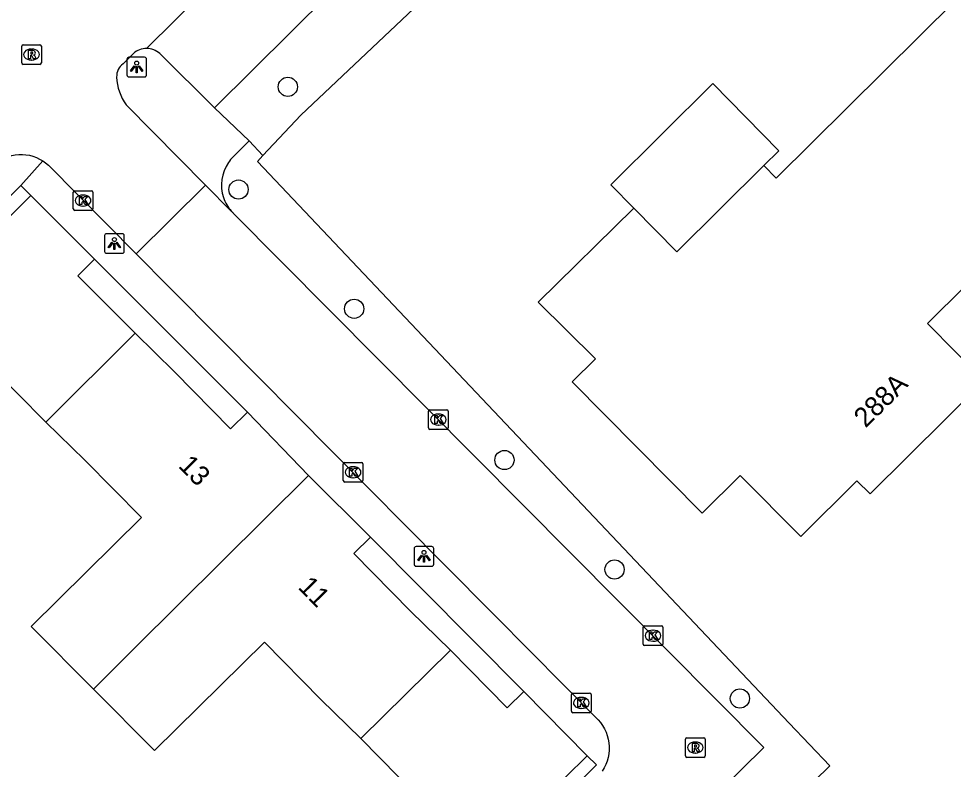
# Model space of a CAD drawing. Extents: x 159222 to 160346, y 381249 to 382166.
# Drawn here: x 160093.81 to 160141.36, y 381772.12 to 381810.32 of the extents above; entities that cross this region are included whole.
import ezdxf

# ---------------------------------------------------------------- set-up
doc = ezdxf.new("R2010")
doc.units = 0
for name, color, linetype in [('IMGEO_Boom', 7, 'Continuous'), ('IMGEO_Groenvoorziening', 7, 'Continuous'), ('IMGEO_Kolk', 7, 'Continuous'), ('IMGEO_Lichtpunt', 7, 'Continuous'), ('IMGEO_Pand', 7, 'Continuous'), ('IMGEO_Pand_nummerreeks', 7, 'Continuous'), ('IMGEO_Parkeervlak_open', 7, 'Continuous'), ('IMGEO_Rijbaan_lokaal_open', 7, 'Continuous'), ('IMGEO_Rioolput', 7, 'Continuous'), ('IMGEO_Voetpad_open', 7, 'Continuous')]:
    doc.layers.add(name, color=color, linetype=linetype)

msp = doc.modelspace()

# ---------------------------------------------------------------- linework, layer by layer
at = {"layer": 'IMGEO_Boom'}
for centre in [(160107.502, 381806.852), (160104.994, 381801.625), (160110.878, 381795.56), (160118.524, 381787.862), (160124.127, 381782.292), (160130.504, 381775.729)]:
    msp.add_circle(centre, 0.489, dxfattribs=at)
at = {"layer": 'IMGEO_Groenvoorziening'}
for points in [[(160106.239, 381803.351), (160108.166, 381805.405), (160119.351, 381815.997), (160127.968, 381824.573)], [(160103.78, 381805.79), (160105.53, 381804.098)]]:
    msp.add_lwpolyline(points, dxfattribs=at)
at = {"layer": 'IMGEO_Kolk'}
for p, q in [((160096.584, 381800.642), (160096.584, 381801.494)), ((160096.659, 381801.568), (160097.511, 381801.568)), ((160097.585, 381801.494), (160097.585, 381800.642)), ((160097.072, 381801.348), (160097.097, 381801.348)), ((160097.511, 381800.568), (160096.659, 381800.568)), ((160097.095, 381800.788), (160097.07, 381800.788)), ((160114.659, 381789.495), (160114.659, 381790.347)), ((160114.734, 381790.421), (160115.586, 381790.421)), ((160115.147, 381790.201), (160115.172, 381790.201)), ((160115.66, 381790.347), (160115.66, 381789.495)), ((160115.17, 381789.641), (160115.145, 381789.641)), ((160115.586, 381789.421), (160114.734, 381789.421)), ((160110.397, 381787.741), (160111.249, 381787.741)), ((160110.322, 381786.815), (160110.322, 381787.667)), ((160110.81, 381787.521), (160110.835, 381787.521)), ((160111.323, 381787.667), (160111.323, 381786.815)), ((160111.249, 381786.741), (160110.397, 381786.741)), ((160110.833, 381786.961), (160110.808, 381786.961)), ((160125.582, 381778.498), (160125.582, 381779.35)), ((160125.657, 381779.424), (160126.509, 381779.424)), ((160126.07, 381779.204), (160126.095, 381779.204)), ((160126.583, 381779.35), (160126.583, 381778.498)), ((160126.509, 381778.424), (160125.657, 381778.424)), ((160126.093, 381778.644), (160126.068, 381778.644)), ((160121.933, 381775.077), (160121.933, 381775.929)), ((160122.008, 381776.003), (160122.86, 381776.003)), ((160122.934, 381775.929), (160122.934, 381775.077)), ((160122.421, 381775.783), (160122.446, 381775.783)), ((160122.86, 381775.003), (160122.008, 381775.003)), ((160122.444, 381775.223), (160122.419, 381775.223))]:
    msp.add_line(p, q, dxfattribs=at)
for points in [[(160096.584, 381800.642), (160096.584, 381801.494)], [(160096.659, 381801.568), (160097.511, 381801.568)], [(160097.585, 381801.494), (160097.585, 381800.642)], [(160096.905, 381801.268), (160097.028, 381801.268), (160097.028, 381801.117), (160097.158, 381801.268), (160097.322, 381801.268), (160097.176, 381801.117), (160097.329, 381800.868), (160097.177, 381800.868), (160097.092, 381801.032), (160097.028, 381800.965), (160097.028, 381800.868), (160096.905, 381800.868), (160096.905, 381801.268)], [(160097.511, 381800.568), (160096.659, 381800.568)], [(160114.659, 381789.495), (160114.659, 381790.347)], [(160114.734, 381790.421), (160115.586, 381790.421)], [(160114.98, 381790.121), (160115.103, 381790.121), (160115.103, 381789.97), (160115.233, 381790.121), (160115.397, 381790.121), (160115.251, 381789.97), (160115.404, 381789.721), (160115.252, 381789.721), (160115.167, 381789.885), (160115.103, 381789.818), (160115.103, 381789.721), (160114.98, 381789.721), (160114.98, 381790.121)], [(160115.66, 381790.347), (160115.66, 381789.495)], [(160115.586, 381789.421), (160114.734, 381789.421)], [(160110.397, 381787.741), (160111.249, 381787.741)], [(160110.322, 381786.815), (160110.322, 381787.667)], [(160110.643, 381787.441), (160110.766, 381787.441), (160110.766, 381787.29), (160110.896, 381787.441), (160111.06, 381787.441), (160110.914, 381787.29), (160111.067, 381787.041), (160110.915, 381787.041), (160110.83, 381787.205), (160110.766, 381787.138), (160110.766, 381787.041), (160110.643, 381787.041), (160110.643, 381787.441)], [(160111.323, 381787.667), (160111.323, 381786.815)], [(160111.249, 381786.741), (160110.397, 381786.741)], [(160125.582, 381778.498), (160125.582, 381779.35)], [(160125.657, 381779.424), (160126.509, 381779.424)], [(160126.583, 381779.35), (160126.583, 381778.498)], [(160125.903, 381779.124), (160126.026, 381779.124), (160126.026, 381778.973), (160126.156, 381779.124), (160126.32, 381779.124), (160126.174, 381778.973), (160126.327, 381778.724), (160126.175, 381778.724), (160126.09, 381778.888), (160126.026, 381778.821), (160126.026, 381778.724), (160125.903, 381778.724), (160125.903, 381779.124)], [(160126.509, 381778.424), (160125.657, 381778.424)], [(160121.933, 381775.077), (160121.933, 381775.929)], [(160122.008, 381776.003), (160122.86, 381776.003)], [(160122.934, 381775.929), (160122.934, 381775.077)], [(160122.254, 381775.703), (160122.377, 381775.703), (160122.377, 381775.552), (160122.507, 381775.703), (160122.671, 381775.703), (160122.525, 381775.552), (160122.678, 381775.303), (160122.526, 381775.303), (160122.441, 381775.467), (160122.377, 381775.4), (160122.377, 381775.303), (160122.254, 381775.303), (160122.254, 381775.703)], [(160122.86, 381775.003), (160122.008, 381775.003)]]:
    msp.add_lwpolyline(points, dxfattribs=at)
for centre, start, end in [((160096.661, 381801.492), 91.552, 178.448), ((160096.661, 381801.492), 91.552, 178.448), ((160097.509, 381801.492), 1.552, 88.448), ((160097.509, 381801.492), 1.552, 88.448), ((160096.661, 381800.644), 181.552, 268.448), ((160096.661, 381800.644), 181.552, 268.448), ((160097.509, 381800.644), 271.552, 358.448), ((160097.509, 381800.644), 271.552, 358.448), ((160114.736, 381790.345), 91.552, 178.448), ((160114.736, 381790.345), 91.552, 178.448), ((160115.584, 381790.345), 1.552, 88.448), ((160115.584, 381790.345), 1.552, 88.448), ((160114.736, 381789.497), 181.552, 268.448), ((160114.736, 381789.497), 181.552, 268.448), ((160115.584, 381789.497), 271.552, 358.448), ((160115.584, 381789.497), 271.552, 358.448), ((160110.399, 381787.665), 91.552, 178.448), ((160110.399, 381787.665), 91.552, 178.448), ((160111.247, 381787.665), 1.552, 88.448), ((160111.247, 381787.665), 1.552, 88.448), ((160110.399, 381786.817), 181.552, 268.448), ((160110.399, 381786.817), 181.552, 268.448), ((160111.247, 381786.817), 271.552, 358.448), ((160111.247, 381786.817), 271.552, 358.448), ((160125.659, 381779.348), 91.552, 178.448), ((160125.659, 381779.348), 91.552, 178.448), ((160126.507, 381779.348), 1.552, 88.448), ((160126.507, 381779.348), 1.552, 88.448), ((160125.659, 381778.5), 181.552, 268.448), ((160125.659, 381778.5), 181.552, 268.448), ((160126.507, 381778.5), 271.552, 358.448), ((160126.507, 381778.5), 271.552, 358.448), ((160122.01, 381775.927), 91.552, 178.448), ((160122.01, 381775.927), 91.552, 178.448), ((160122.858, 381775.927), 1.552, 88.448), ((160122.858, 381775.927), 1.552, 88.448), ((160122.01, 381775.079), 181.552, 268.448), ((160122.01, 381775.079), 181.552, 268.448), ((160122.858, 381775.079), 271.552, 358.448), ((160122.858, 381775.079), 271.552, 358.448)]:
    msp.add_arc(centre, 0.0765, start, end, dxfattribs=at)
for centre, major_axis, ratio, start_param, end_param in [((160097.071, 381801.068), (-0.387, 0.002), 0.722429, 4.712389, 7.853982), ((160097.096, 381801.068), (-0.39, 0.002), 0.717154, 1.570796, 4.712389), ((160115.146, 381789.921), (-0.387, 0.002), 0.722429, 4.712389, 7.853982), ((160115.171, 381789.921), (-0.39, 0.002), 0.717154, 1.570796, 4.712389), ((160110.809, 381787.241), (-0.387, 0.002), 0.722429, 4.712389, 7.853982), ((160110.834, 381787.241), (-0.39, 0.002), 0.717154, 1.570796, 4.712389), ((160126.069, 381778.924), (-0.387, 0.002), 0.722429, 4.712389, 7.853982), ((160126.094, 381778.924), (-0.39, 0.002), 0.717154, 1.570796, 4.712389), ((160122.42, 381775.503), (-0.387, 0.002), 0.722429, 4.712389, 7.853982), ((160122.445, 381775.503), (-0.39, 0.002), 0.717154, 1.570796, 4.712389)]:
    msp.add_ellipse(centre, major_axis=major_axis, ratio=ratio, start_param=start_param, end_param=end_param, dxfattribs=at)
at = {"layer": 'IMGEO_Lichtpunt'}
for p, q in [((160099.315, 381808.263), (160099.315, 381807.456)), ((160099.315, 381808.263), (160099.315, 381807.456)), ((160100.217, 381808.358), (160099.409, 381808.358)), ((160100.217, 381808.358), (160099.409, 381808.358)), ((160100.311, 381807.456), (160100.311, 381808.263)), ((160100.311, 381807.456), (160100.311, 381808.263)), ((160099.409, 381807.362), (160100.217, 381807.362)), ((160099.409, 381807.362), (160100.217, 381807.362)), ((160098.179, 381799.283), (160098.179, 381798.476)), ((160098.179, 381799.283), (160098.179, 381798.476)), ((160099.081, 381799.378), (160098.273, 381799.378)), ((160099.081, 381799.378), (160098.273, 381799.378)), ((160099.175, 381798.476), (160099.175, 381799.283)), ((160099.175, 381798.476), (160099.175, 381799.283)), ((160098.273, 381798.382), (160099.081, 381798.382)), ((160098.273, 381798.382), (160099.081, 381798.382)), ((160114.834, 381783.459), (160114.026, 381783.459)), ((160114.834, 381783.459), (160114.026, 381783.459)), ((160113.932, 381783.364), (160113.932, 381782.557)), ((160113.932, 381783.364), (160113.932, 381782.557)), ((160114.928, 381782.557), (160114.928, 381783.364)), ((160114.928, 381782.557), (160114.928, 381783.364)), ((160114.026, 381782.463), (160114.834, 381782.463)), ((160114.026, 381782.463), (160114.834, 381782.463))]:
    msp.add_line(p, q, dxfattribs=at)
for points in [[(160099.689, 381807.927), (160099.728, 381807.899), (160099.54, 381807.637), (160099.502, 381807.664), (160099.689, 381807.927)], [(160099.791, 381807.879), (160099.838, 381807.879), (160099.838, 381807.557), (160099.791, 381807.557), (160099.791, 381807.879)], [(160099.901, 381807.899), (160099.939, 381807.926), (160100.126, 381807.664), (160100.087, 381807.636), (160099.901, 381807.899)], [(160098.553, 381798.947), (160098.592, 381798.919), (160098.404, 381798.657), (160098.366, 381798.684), (160098.553, 381798.947)], [(160098.655, 381798.899), (160098.702, 381798.899), (160098.702, 381798.577), (160098.655, 381798.577), (160098.655, 381798.899)], [(160098.765, 381798.919), (160098.803, 381798.946), (160098.99, 381798.684), (160098.951, 381798.656), (160098.765, 381798.919)], [(160114.306, 381783.028), (160114.345, 381783), (160114.157, 381782.738), (160114.119, 381782.765), (160114.306, 381783.028)], [(160114.408, 381782.98), (160114.455, 381782.98), (160114.455, 381782.658), (160114.408, 381782.658), (160114.408, 381782.98)], [(160114.518, 381783), (160114.556, 381783.027), (160114.743, 381782.765), (160114.704, 381782.737), (160114.518, 381783)]]:
    msp.add_lwpolyline(points, dxfattribs=at)
for centre in [(160099.814, 381808.061), (160098.678, 381799.081), (160114.431, 381783.162)]:
    msp.add_circle(centre, 0.0994, dxfattribs=at)
for centre, start, end in [((160099.409, 381808.263), 90, 180), ((160099.409, 381808.263), 90, 180), ((160100.217, 381808.263), 0, 90), ((160100.217, 381808.263), 0, 90), ((160099.409, 381807.456), 180, 270), ((160099.409, 381807.456), 180, 270), ((160100.217, 381807.456), 270, 0), ((160100.217, 381807.456), 270, 360), ((160098.273, 381799.283), 90, 180), ((160098.273, 381799.283), 90, 180), ((160099.081, 381799.283), 0, 90), ((160099.081, 381799.283), 0, 90), ((160098.273, 381798.476), 180, 270), ((160098.273, 381798.476), 180, 270), ((160099.081, 381798.476), 270, 0), ((160099.081, 381798.476), 270, 360), ((160114.026, 381783.364), 90, 180), ((160114.026, 381783.364), 90, 180), ((160114.834, 381783.364), 0, 90), ((160114.834, 381783.364), 0, 90), ((160114.026, 381782.557), 180, 270), ((160114.026, 381782.557), 180, 270), ((160114.834, 381782.557), 270, 0), ((160114.834, 381782.557), 270, 360)]:
    msp.add_arc(centre, 0.0946, start, end, dxfattribs=at)
at = {"layer": 'IMGEO_Pand'}
for points in [[(160131.724, 381802.845), (160132.354, 381802.21), (160150.581, 381820.291), (160146.369, 381824.537), (160144.966, 381823.146), (160143.105, 381825.021), (160144.532, 381826.436), (160140.234, 381830.77), (160143.784, 381834.292), (160150.198, 381840.654), (160151.235, 381839.608), (160163.467, 381851.742), (160162.511, 381852.705), (160166.847, 381857.005), (160170.276, 381853.549)], [(160171.111, 381852.706), (160168.443, 381850.059), (160172.909, 381845.556), (160157.539, 381830.31), (160157.119, 381830.734), (160153.152, 381826.799), (160155.124, 381824.811), (160157.648, 381827.314), (160161.653, 381823.277), (160165.174, 381819.727), (160140.052, 381794.807), (160142.937, 381791.899), (160137.125, 381786.134), (160136.458, 381786.806), (160133.599, 381783.971), (160130.52, 381787.075), (160128.587, 381785.157), (160121.962, 381791.835), (160123.15, 381793.014), (160120.24, 381795.9), (160125.114, 381800.678)], [(160125.114, 381800.678), (160123.943, 381801.873), (160129.135, 381807.025), (160132.488, 381803.603), (160131.724, 381802.845)], [(160125.114, 381800.678), (160127.296, 381798.452), (160131.724, 381802.845)], [(160094.422, 381801.329), (160085.65, 381792.571), (160085.961, 381792.26), (160083.794, 381790.1)], [(160097.661, 381798.081), (160094.422, 381801.329)], [(160099.729, 381794.31), (160096.812, 381797.234), (160097.661, 381798.081)], [(160095.198, 381789.791), (160099.729, 381794.31)], [(160105.448, 381790.29), (160104.594, 381789.448), (160101.737, 381792.347), (160099.729, 381794.31)], [(160095.198, 381789.791), (160092.296, 381792.702), (160086.721, 381787.142)], [(160108.55, 381787.08), (160105.448, 381790.29)], [(160097.611, 381776.211), (160094.439, 381779.395), (160100.059, 381784.935), (160097.18, 381787.854), (160095.198, 381789.791)], [(160108.55, 381787.08), (160099.74, 381778.33), (160097.611, 381776.211)], [(160111.71, 381783.937), (160108.55, 381787.08)], [(160115.782, 381778.183), (160113.746, 381780.173), (160110.861, 381783.1), (160111.71, 381783.937)], [(160097.611, 381776.211), (160100.721, 381773.09), (160106.309, 381778.598), (160109.188, 381775.679), (160111.22, 381773.694)], [(160111.22, 381773.694), (160115.782, 381778.183)], [(160119.511, 381776.086), (160118.665, 381775.254), (160115.782, 381778.183)], [(160122.737, 381772.808), (160119.511, 381776.086)], [(160111.22, 381773.694), (160114.102, 381770.764), (160110.68, 381767.397), (160113.906, 381764.118), (160122.737, 381772.808)]]:
    msp.add_lwpolyline(points, dxfattribs=at)
at = {"layer": 'IMGEO_Parkeervlak_open'}
for points in [[(160103.78, 381805.79), (160123.257, 381825.12), (160122.381, 381825.987)], [(160100.99, 381808.547), (160103.78, 381805.79)]]:
    msp.add_lwpolyline(points, dxfattribs=at)
msp.add_arc((160100.315, 381807.772), 1.028, 48.9304, 89.808, dxfattribs=at)
at = {"layer": 'IMGEO_Rijbaan_lokaal_open'}
for points in [[(160122.381, 381825.987), (160119.984, 381828.337), (160104.691, 381813.145), (160100.318, 381808.8)], [(160099.119, 381808.027), (160099.646, 381808.554)], [(160103.316, 381801.852), (160099.282, 381805.93)], [(160079.271, 381789.743), (160084.113, 381794.54), (160092.459, 381802.811), (160092.497, 381802.848), (160092.634, 381802.969), (160092.782, 381803.077), (160092.939, 381803.171), (160093.104, 381803.251), (160093.275, 381803.315), (160093.452, 381803.365), (160093.631, 381803.398), (160093.814, 381803.415), (160093.997, 381803.416), (160094.179, 381803.4), (160094.359, 381803.368), (160094.536, 381803.32), (160094.708, 381803.257), (160094.873, 381803.178), (160095.031, 381803.085)], [(160095.031, 381803.085), (160095.179, 381802.979), (160095.318, 381802.859), (160099.779, 381798.359)], [(160099.779, 381798.359), (160103.316, 381801.852)], [(160104.627, 381800.527), (160103.316, 381801.852)], [(160094.439, 381736.281), (160094.519, 381736.375), (160094.605, 381736.463), (160096.67, 381738.491), (160105.75, 381747.487), (160108.285, 381750), (160109.2, 381750.907), (160112.218, 381753.899), (160112.744, 381754.421), (160115.459, 381757.113), (160124.093, 381765.676), (160129.502, 381771.04), (160131.72, 381773.24), (160104.723, 381800.425)], [(160099.779, 381798.359), (160101.469, 381796.653), (160104.145, 381793.955), (160115.376, 381782.624), (160118.051, 381779.926), (160123.29, 381774.641), (160123.409, 381774.501), (160123.518, 381774.347), (160123.612, 381774.185), (160123.692, 381774.014), (160123.756, 381773.837), (160123.804, 381773.655), (160123.836, 381773.47), (160123.851, 381773.282), (160123.849, 381773.094), (160123.83, 381772.907), (160123.795, 381772.722), (160123.743, 381772.541), (160123.676, 381772.366), (160123.592, 381772.197), (160123.495, 381772.036)]]:
    msp.add_lwpolyline(points, dxfattribs=at)
for centre, radius, start, end in [((160100.315, 381807.766), 1.034, 89.8531, 130.3594), ((160099.602, 381807.375), 0.811, 126.5191, 182.0458), ((160101.36, 381807.444), 2.571, 182.177, 216.0711), ((160105.938, 381801.665), 1.736, 220.9518, 225.5768)]:
    msp.add_arc(centre, radius, start, end, dxfattribs=at)
at = {"layer": 'IMGEO_Rioolput'}
for p, q in [((160093.961, 381808.07), (160093.961, 381808.922)), ((160094.036, 381808.996), (160094.888, 381808.996)), ((160094.449, 381808.776), (160094.474, 381808.776)), ((160094.962, 381808.922), (160094.962, 381808.07)), ((160094.472, 381808.216), (160094.447, 381808.216)), ((160094.888, 381807.996), (160094.036, 381807.996)), ((160127.734, 381772.806), (160127.734, 381773.658)), ((160127.809, 381773.732), (160128.661, 381773.732)), ((160128.222, 381773.512), (160128.247, 381773.512)), ((160128.735, 381773.658), (160128.735, 381772.806)), ((160128.245, 381772.952), (160128.22, 381772.952)), ((160128.661, 381772.732), (160127.809, 381772.732))]:
    msp.add_line(p, q, dxfattribs=at)
for points in [[(160093.961, 381808.07), (160093.961, 381808.922)], [(160094.036, 381808.996), (160094.888, 381808.996)], [(160094.55, 381808.694), (160094.298, 381808.696), (160094.298, 381808.296)], [(160094.476, 381808.615), (160094.422, 381808.615), (160094.422, 381808.534)], [(160094.962, 381808.922), (160094.962, 381808.07)], [(160094.298, 381808.296), (160094.422, 381808.296), (160094.422, 381808.458), (160094.433, 381808.458)], [(160094.422, 381808.534), (160094.474, 381808.534)], [(160094.48, 381808.429), (160094.551, 381808.296), (160094.691, 381808.296), (160094.626, 381808.422)], [(160094.888, 381807.996), (160094.036, 381807.996)], [(160127.734, 381772.806), (160127.734, 381773.658)], [(160127.809, 381773.732), (160128.661, 381773.732)], [(160128.323, 381773.43), (160128.071, 381773.432), (160128.071, 381773.032)], [(160128.735, 381773.658), (160128.735, 381772.806)], [(160128.071, 381773.032), (160128.195, 381773.032), (160128.195, 381773.194), (160128.206, 381773.194)], [(160128.249, 381773.351), (160128.195, 381773.351), (160128.195, 381773.27)], [(160128.195, 381773.27), (160128.247, 381773.27)], [(160128.253, 381773.165), (160128.324, 381773.032), (160128.464, 381773.032), (160128.399, 381773.158)], [(160128.661, 381772.732), (160127.809, 381772.732)]]:
    msp.add_lwpolyline(points, dxfattribs=at)
for centre, radius, start, end in [((160094.038, 381808.92), 0.0765, 91.552, 178.448), ((160094.038, 381808.92), 0.0765, 91.552, 178.448), ((160094.482, 381808.519), 0.0964, 77.0061, 93.1865), ((160094.549, 381808.584), 0.109, 350.3612, 89.416), ((160094.886, 381808.92), 0.0765, 1.552, 88.448), ((160094.886, 381808.92), 0.0765, 1.552, 88.448), ((160094.432, 381808.405), 0.0533, 26.0293, 88.6989), ((160094.458, 381808.723), 0.19, 274.7715, 282.9687), ((160094.496, 381808.576), 0.0378, 276.6634, 79.6772), ((160094.547, 381808.584), 0.112, 277.5842, 350.9817), ((160094.531, 381808.369), 0.108, 29.5134, 73.7905), ((160094.038, 381808.072), 0.0765, 181.552, 268.448), ((160094.038, 381808.072), 0.0765, 181.552, 268.448), ((160094.886, 381808.072), 0.0765, 271.552, 358.448), ((160094.886, 381808.072), 0.0765, 271.552, 358.448), ((160127.811, 381773.656), 0.0765, 91.552, 178.448), ((160127.811, 381773.656), 0.0765, 91.552, 178.448), ((160128.322, 381773.32), 0.109, 350.3612, 89.416), ((160128.659, 381773.656), 0.0765, 1.552, 88.448), ((160128.659, 381773.656), 0.0765, 1.552, 88.448), ((160128.205, 381773.141), 0.0533, 26.0293, 88.6989), ((160128.231, 381773.459), 0.19, 274.7715, 282.9687), ((160128.255, 381773.255), 0.0964, 77.0061, 93.1865), ((160128.269, 381773.312), 0.0378, 276.6634, 79.6772), ((160128.32, 381773.32), 0.112, 277.5842, 350.9817), ((160128.304, 381773.105), 0.108, 29.5134, 73.7905), ((160127.811, 381772.808), 0.0765, 181.552, 268.448), ((160127.811, 381772.808), 0.0765, 181.552, 268.448), ((160128.659, 381772.808), 0.0765, 271.552, 358.448), ((160128.659, 381772.808), 0.0765, 271.552, 358.448)]:
    msp.add_arc(centre, radius, start, end, dxfattribs=at)
for centre, major_axis, ratio, start_param, end_param in [((160094.448, 381808.496), (-0.387, 0.002), 0.722429, 4.712389, 7.853982), ((160094.473, 381808.496), (-0.39, 0.002), 0.717154, 1.570796, 4.712389), ((160128.221, 381773.232), (-0.387, 0.002), 0.722429, 4.712389, 7.853982), ((160128.246, 381773.232), (-0.39, 0.002), 0.717154, 1.570796, 4.712389)]:
    msp.add_ellipse(centre, major_axis=major_axis, ratio=ratio, start_param=start_param, end_param=end_param, dxfattribs=at)
at = {"layer": 'IMGEO_Voetpad_open'}
for points in [[(160105.53, 381804.098), (160104.714, 381803.283)], [(160106.239, 381803.351), (160105.53, 381804.098)], [(160093.919, 381801.835), (160095.031, 381803.085)], [(160114.903, 381752.561), (160135.074, 381772.309), (160133.019, 381774.478), (160105.954, 381803.047), (160106.239, 381803.351)], [(160083.794, 381790.1), (160082.899, 381790.99), (160093.919, 381801.835)], [(160094.422, 381801.329), (160093.919, 381801.835)], [(160105.448, 381790.29), (160097.661, 381798.081)], [(160119.511, 381776.086), (160111.71, 381783.937)], [(160077.782, 381731.503), (160096.402, 381750), (160110.134, 381763.641), (160112.247, 381761.512), (160114.813, 381764.044), (160123.202, 381772.354), (160122.737, 381772.808)]]:
    msp.add_lwpolyline(points, dxfattribs=at)
for centre, radius, start, end in [((160106.143, 381801.859), 2.017, 145.4835, 198.6603), ((160106.1, 381801.897), 1.961, 134.9934, 145.6768), ((160106.134, 381801.85), 2.005, 198.5008, 221.2938)]:
    msp.add_arc(centre, radius, start, end, dxfattribs=at)

# ---------------------------------------------------------------- texts
at = {"layer": 'IMGEO_Pand_nummerreeks'}
for s, rotation, p in [('288A', 44.7652, (160136.902, 381789.462)), ('13', 314.6091, (160101.888, 381787.524)), ('11', 314.6091, (160107.972, 381781.355))]:
    msp.add_text(s, height=1, rotation=rotation, dxfattribs=at).set_placement(p)

doc.saveas('drawing.dxf')
